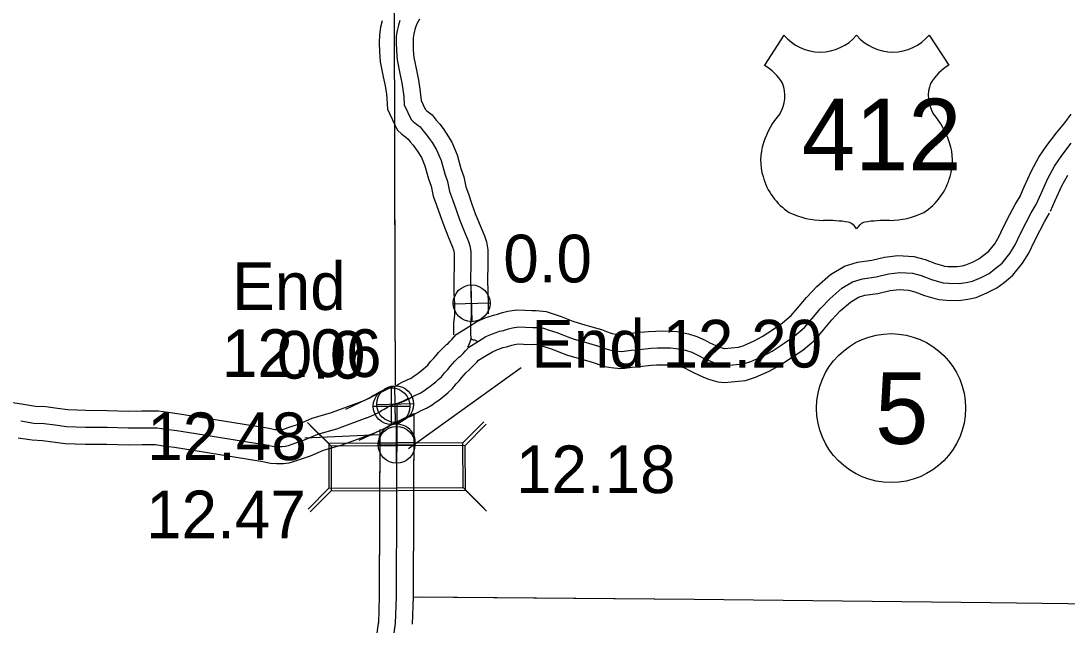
# Model space of a CAD drawing. Extents: x -83719 to 153526, y -11835 to 11446.
# Drawn here: x 9741 to 10049.8, y -926.6 to -748.2 of the extents above; entities that cross this region are included whole.
import ezdxf

# ---------------------------------------------------------------- set-up
doc = ezdxf.new("R2010")
doc.units = 0
for name, color, linetype in [('Level 10', 7, 'Continuous'), ('Level 11', 7, 'Continuous'), ('Level 15', 7, 'Continuous'), ('Level 2', 7, 'Continuous'), ('Level 20', 7, 'Continuous'), ('Level 22', 7, 'Continuous'), ('Level 25', 7, 'Continuous'), ('Level 26', 7, 'Continuous'), ('Level 27', 7, 'Continuous'), ('Level 58', 7, 'Continuous'), ('Level 59', 7, 'Continuous')]:
    doc.layers.add(name, color=color, linetype=linetype)

msp = doc.modelspace()

# ---------------------------------------------------------------- linework, layer by layer
at = {"layer": 'Level 10'}
for points in [[(9847.58, -748.18), (9847.15, -750.09), (9846.79, -752.27), (9846.73, -754.65), (9846.83, -757.3), (9847.05, -760.34), (9847.94, -764.75), (9848.48, -767.39), (9848.85, -769.86), (9849.03, -771.09), (9849.23, -774.26), (9852.08, -780.35), (9853.45, -781.62), (9854.56, -782.56), (9855.26, -783.1), (9855.86, -783.87), (9856.8, -784.95), (9857.49, -785.87), (9858.17, -786.85), (9859.24, -788.58), (9860.26, -791.03), (9861.32, -794.8), (9862.06, -796.97), (9862.72, -799.94), (9863.64, -802.58), (9864.71, -805.67), (9865.78, -808.61), (9867.01, -811.68), (9868.41, -815.05), (9868.65, -815.85), (9868.83, -816.79), (9868.83, -820.33), (9868.74, -824.48), (9868.81, -828.64), (9868.94, -831.8), (9868.93, -834.99), (9868.69, -837.44), (9868.67, -839.45), (9868.72, -840.78), (9868.73, -840.92)], [(9858.66, -747.72), (9858.28, -748.37), (9857.9, -749.07), (9857.54, -749.84), (9857.25, -750.78), (9856.97, -752.01), (9856.77, -753.23), (9856.73, -754.6), (9856.81, -756.75), (9856.97, -758.98), (9857.75, -762.77), (9858.33, -765.66), (9858.74, -768.39), (9858.98, -770.03), (9859.09, -771.73), (9860.3, -774.31), (9860.85, -774.78), (9862.37, -775.96), (9863.58, -777.51), (9864.6, -778.68), (9865.6, -780.01), (9866.53, -781.36), (9868.16, -784), (9869.73, -787.74), (9870.87, -791.83), (9871.7, -794.25), (9872.36, -797.21), (9873.09, -799.3), (9874.14, -802.33), (9875.12, -805.04), (9876.27, -807.89), (9877.86, -811.71), (9878.38, -813.5), (9878.83, -815.83), (9878.83, -820.44), (9878.74, -824.51), (9878.8, -828.35), (9878.94, -831.6), (9878.93, -834.75)], [(9836.92, -862.83), (9843.1, -859.92), (9850.12, -856.51)], [(9850.97, -856.18), (9851.84, -855.84), (9851.86, -855.83)], [(9856.92, -864.76), (9856.75, -918.34), (9856.49, -926.36)], [(9840.84, -872.04), (9847.11, -869.09), (9847.86, -868.78), (9853.74, -865.83)], [(9846.91, -869.61), (9846.75, -918.16), (9846.49, -926.03)]]:
    msp.add_lwpolyline(points, dxfattribs=at)
at = {"layer": 'Level 11'}
for points in [[(9856.92, -864.13), (9856.75, -918.34), (9856.49, -926.36)], [(9846.91, -868.92), (9846.75, -918.16), (9846.49, -926.03)], [(9846.54, -925.49), (9845.03, -936.04)]]:
    msp.add_lwpolyline(points, dxfattribs=at)
at = {"layer": 'Level 15'}
for points in [[(10035.8, -800.41), (10037.21, -797.17), (10039.3, -792.46), (10041.51, -788.48), (10043.84, -785.03), (10046.74, -781.23), (10049.17, -778.35), (10051.03, -775.77)], [(10044.97, -804.4), (10046.36, -801.2), (10048.25, -796.93), (10050.04, -793.73)], [(9850.12, -856.51), (9851.84, -855.84), (9852.46, -855.5), (9853.57, -854.88), (9854.97, -854.18), (9856.15, -853.68), (9856.72, -853.33), (9857.39, -852.81), (9857.83, -852.5), (9858.38, -852.12), (9859.2, -851.48), (9859.87, -850.93), (9860.49, -850.4), (9861.1, -849.86), (9861.91, -848.83), (9862.84, -847.84), (9863.53, -847.02), (9864.28, -846.18), (9865.11, -845.21), (9866.61, -843.8), (9867.06, -843.44), (9867.57, -842.91), (9868.21, -842.26), (9869.48, -840.77), (9873.06, -838.52), (9875.55, -836.99), (9878, -835.94), (9879.22, -835.49), (9880.51, -835.06), (9881.71, -834.77), (9883.16, -834.34), (9884.71, -833.92), (9887.36, -833.57), (9889.74, -833.67), (9891.77, -833.75), (9893.04, -833.7), (9896.01, -834.01), (9898.12, -834.75), (9900.5, -835.46), (9902.46, -836.25), (9903.92, -836.87), (9905.44, -837.42), (9907.46, -838.01), (9909.55, -838.56), (9912.37, -839.39), (9913.81, -839.9), (9914.95, -840.31), (9915.57, -840.49), (9916.62, -840.68), (9917.95, -840.8), (9918.12, -840.79), (9920.22, -840.5), (9922.6, -840.27), (9926.29, -839.89), (9928.38, -839.8), (9930.24, -839.78), (9932.54, -839.8), (9934.67, -839.95), (9938.02, -840.6), (9940.54, -841.37), (9942.97, -842.54), (9944.36, -843.3), (9946.13, -844.1), (9947.25, -844.52), (9948.69, -844.97), (9948.7, -844.97), (9952.83, -844.58), (9954.25, -844.12), (9957.45, -842.7), (9959.77, -841.44), (9963.14, -839.2), (9965.82, -837.4), (9968.42, -835.22), (9970.25, -833.03), (9972.91, -829.85), (9975.95, -826.64), (9979.99, -823.14), (9984.09, -820.63), (9987.97, -819.43), (9992.17, -818.87), (9995.89, -817.99), (9999.89, -817.51), (10004.6, -817.76), (10007.92, -818.64), (10011.03, -819.82), (10013.07, -820.46), (10013.69, -820.6), (10014.77, -820.7), (10017.35, -820.74), (10018.83, -820.56), (10019.99, -820.29), (10021.94, -819.48), (10023.78, -818.52), (10025.1, -817.53), (10026.72, -816.2), (10028.5, -814.01), (10029.72, -812.01), (10031.11, -809.02), (10032.97, -805.42), (10034.55, -802.44), (10036.09, -799.85)], [(9853.74, -865.83), (9856.07, -864.93), (9857.31, -864.25), (9858.25, -863.72), (9859.17, -863.26), (9860.71, -862.6), (9862.39, -861.59), (9863.37, -860.83), (9863.6, -860.67), (9864.31, -860.17), (9865.4, -859.32), (9866.31, -858.59), (9867.08, -857.91), (9868.39, -856.76), (9869.49, -855.37), (9870.34, -854.47), (9871.1, -853.55), (9871.8, -852.77), (9872.35, -852.13), (9873.23, -851.31), (9873.84, -850.8), (9874.71, -849.91), (9875.59, -849.01), (9876.09, -848.42), (9878.34, -847.01), (9880.16, -845.9), (9881.69, -845.24), (9882.52, -844.94), (9883.29, -844.68), (9884.34, -844.42), (9885.89, -843.96), (9886.66, -843.75), (9887.8, -843.6), (9889.35, -843.67), (9891.78, -843.75), (9892.71, -843.72), (9893.8, -843.83), (9895.03, -844.26), (9897.19, -844.91), (9898.64, -845.49), (9900.26, -846.18), (9902.35, -846.94), (9904.79, -847.64), (9906.85, -848.19), (9909.3, -848.91), (9910.47, -849.32), (9911.86, -849.82), (9913.25, -850.23), (9915.26, -850.6), (9918, -850.85), (9919.29, -850.72), (9921.38, -850.43), (9923.59, -850.22), (9927.02, -849.87), (9928.65, -849.79), (9930.25, -849.78), (9932.15, -849.79), (9933.35, -849.88), (9935.6, -850.31), (9936.89, -850.71), (9938.4, -851.44), (9939.89, -852.26), (9942.33, -853.36), (9944.01, -853.98), (9946.72, -854.83), (9948.71, -855.01), (9954.89, -854.44), (9957.85, -853.46), (9961.87, -851.68), (9964.93, -850.02), (9968.7, -847.52), (9971.84, -845.4), (9975.52, -842.31), (9977.91, -839.45), (9980.38, -836.51), (9982.88, -833.87), (9985.92, -831.23), (9988.24, -829.81), (9990.13, -829.23), (9993.98, -828.71), (9997.64, -827.85), (10000.22, -827.54), (10003.04, -827.69), (10004.86, -828.17), (10007.75, -829.27), (10010.46, -830.12), (10012.1, -830.5), (10014.23, -830.7), (10017.9, -830.74), (10020.55, -830.42), (10023.04, -829.85), (10026.19, -828.54), (10029.13, -827), (10031.25, -825.42), (10033.85, -823.3), (10036.69, -819.78), (10038.55, -816.75), (10040.09, -813.43), (10041.84, -810.05), (10043.27, -807.33), (10044.68, -804.96)], [(9841.15, -860.84), (9843.1, -859.92), (9843.88, -859.61), (9843.99, -859.55), (9844.74, -858.98), (9845.77, -858.47), (9846.69, -857.88), (9847.9, -857.26), (9848.85, -856.92), (9849.26, -856.79), (9850.7, -856.18), (9850.97, -856.18)], [(9841.15, -860.84), (9832.59, -863.99), (9826.84, -865.61), (9822.83, -867.36), (9820.37, -868.17), (9818.43, -868.89), (9818.09, -868.97), (9817.8, -869.02), (9816.69, -869), (9815.93, -868.97), (9814.27, -868.61), (9793.4, -865.25), (9787.74, -864.31), (9784.4, -863.9), (9781.53, -863.44), (9776.7, -863.44), (9772.69, -863.51), (9766.52, -863.32), (9760.11, -863.27), (9754.86, -863.1), (9751.75, -862.69), (9748.28, -862.22), (9745.3, -862.08), (9741.69, -861.52), (9737.27, -860.79)], [(9845.02, -870.07), (9847.11, -869.09), (9847.86, -868.78), (9849.21, -868.16), (9850.04, -867.51), (9856.92, -864.13)], [(9845.02, -870.07), (9835.68, -873.51), (9830.21, -875.05), (9826.4, -876.71), (9823.68, -877.61), (9821.38, -878.46), (9820.05, -878.79), (9818.49, -879.03), (9816.4, -879), (9814.63, -878.92), (9812.42, -878.44), (9791.79, -875.12), (9786.32, -874.21), (9783, -873.81), (9780.74, -873.44), (9776.78, -873.44), (9772.62, -873.51), (9766.34, -873.32), (9759.9, -873.27), (9754.04, -873.07), (9750.43, -872.6), (9747.37, -872.19), (9744.29, -872.04), (9740.11, -871.39)]]:
    msp.add_lwpolyline(points, dxfattribs=at)
at = {"layer": 'Level 2'}
for points in [[(9509.18, -172.47), (9508.58, -205.39), (9507.52, -293.59), (9506.49, -381.49), (9506.01, -468.45), (9549.49, -468.66), (9548.36, -556.93), (9593.08, -558.19), (9680.65, -560.05), (9680.29, -648.21), (9680.06, -739.94), (9680.08, -742.51), (9762.71, -743.1), (9851.13, -744.08), (9851.38, -830.03), (9851.49, -855.5)], [(9851.25, -783.75), (9851.38, -830.03), (9851.49, -855.73)], [(9856.84, -918.29), (9939.78, -919), (10027.37, -919.98), (10103.25, -920.91)], [(9858.28, -918.31), (9939.78, -919), (10027.37, -919.98), (10103.25, -920.91)]]:
    msp.add_lwpolyline(points, dxfattribs=at)
at = {"layer": 'Level 20'}
for p, q in [((9831.87, -873), (9825.62, -866.8)), ((9832.53, -873.75), (9826.28, -867.55)), ((9871.47, -872.84), (9877.66, -866.59)), ((9872.13, -873.58), (9878.32, -867.33)), ((9831.92, -886.2), (9825.73, -892.45)), ((9871.52, -886.03), (9877.77, -892.23)), ((9832.58, -886.95), (9826.39, -893.2)), ((9872.18, -886.78), (9878.43, -892.98))]:
    msp.add_line(p, q, dxfattribs=at)
for points in [[(9831.92, -886.2), (9871.52, -886.03), (9871.47, -872.84), (9831.87, -873)], [(9832.58, -886.95), (9872.18, -886.78), (9872.13, -873.58), (9832.53, -873.75)]]:
    msp.add_lwpolyline(points, close=True, dxfattribs=at)
at = {"layer": 'Level 22'}
for p, q in [((9966.23, -752.4), (9960.46, -761.32)), ((10009.13, -752.4), (10014.9, -761.32))]:
    msp.add_line(p, q, dxfattribs=at)
for centre, radius, start, end in [((9976.97, -743.36), 14.04, 220.075, 319.6701), ((9998.38, -743.36), 14.04, 220.3299, 319.925), ((9952.92, -774.27), 14.99, 30.7809, 59.9883), ((10022.44, -774.27), 14.99, 120.0117, 149.2191), ((9956.22, -770.32), 10.28, 328.8105, 21.2108), ((10019.14, -770.32), 10.28, 158.7892, 211.1895), ((9983.09, -791.38), 23.97, 138.9565, 162.6913), ((9992.27, -791.38), 23.97, 17.3087, 41.0435), ((9975.18, -789.42), 15.84, 160.9576, 197.3819), ((10000.18, -789.42), 15.84, 342.6181, 19.0424), ((9977.76, -789.37), 18.33, 195.1074, 237.1312), ((9997.6, -789.37), 18.33, 302.8688, 344.8926), ((9978.1, -783.6), 23.53, 244.0771, 269.5779), ((9997.26, -783.6), 23.53, 270.4221, 295.9229), ((9978.64, -850.24), 43.11, 81.1942, 90.9539), ((9984.03, -811.59), 4.13, 28.0342, 72.9864), ((9991.33, -811.59), 4.13, 107.0136, 151.9658), ((9996.72, -850.24), 43.11, 89.0461, 98.8058)]:
    msp.add_arc(centre, radius, start, end, dxfattribs=at)
at = {"layer": 'Level 25'}
for p, q in [((9855.38, -874.46), (9888.7, -850.53)), ((9824.75, -871.36), (9846.82, -870.36))]:
    msp.add_line(p, q, dxfattribs=at)
at = {"layer": 'Level 26'}
for p, q in [((9874.17, -837.02), (9873.92, -826.17)), ((9868.62, -831.72), (9879.47, -831.47)), ((9850.41, -867.42), (9850.41, -856.59)), ((9851.6, -866.78), (9851.35, -855.93)), ((9846.05, -861.48), (9856.9, -861.23)), ((9844.99, -862), (9855.82, -862)), ((9851.98, -873.11), (9851.85, -867.3)), ((9851.88, -878.82), (9851.88, -867.99)), ((9846.47, -873.41), (9857.3, -873.41)), ((9846.55, -872.85), (9857.4, -872.6))]:
    msp.add_line(p, q, dxfattribs=at)
for centre, radius in [((9874.04, -831.6), 5.43), ((9850.41, -862), 5.42), ((9851.47, -861.36), 5.43), ((9851.88, -873.41), 5.42)]:
    msp.add_circle(centre, radius, dxfattribs=at)
msp.add_arc((9851.97, -872.73), 5.43, 359.4455, 184.0126, dxfattribs=at)
at = {"layer": 'Level 27'}
msp.add_circle((9997.88, -862.57), 22, dxfattribs=at)
at = {"layer": 'Level 59'}
for points in [[(9852.87, -748.04), (9852.42, -749.48), (9852.06, -751.05), (9851.78, -752.75), (9851.73, -754.62), (9851.82, -757.03), (9852.01, -759.66), (9852.84, -763.76), (9853.4, -766.52), (9853.79, -769.12), (9854.01, -770.56), (9854.16, -772.99), (9856.2, -777.35), (9856.77, -777.88), (9857.71, -778.67), (9858.81, -779.53), (9859.72, -780.69), (9860.7, -781.81), (9861.54, -782.94), (9862.35, -784.1), (9863.7, -786.29), (9865, -789.39), (9866.1, -793.32), (9866.88, -795.61), (9867.54, -798.58), (9868.36, -800.94), (9869.42, -804), (9870.45, -806.83), (9871.64, -809.79), (9873.14, -813.38), (9873.51, -814.68), (9873.83, -816.31), (9873.83, -820.38), (9873.74, -824.49), (9873.81, -828.5), (9873.94, -831.7), (9873.93, -835.24), (9873.69, -837.71), (9873.67, -839.38), (9873.72, -840.55), (9873.8, -842.01)], [(10040.75, -802.4), (10042.16, -799.19), (10044.15, -794.7), (10046.14, -791.11), (10048.28, -787.95), (10051.01, -784.35)], [(9852.3, -861.17), (9854.33, -860.38), (9855.25, -859.88), (9856.28, -859.3), (9857.44, -858.72), (9858.8, -858.14), (9859.93, -857.46), (9860.75, -856.82), (9861.08, -856.58), (9861.71, -856.15), (9862.67, -855.4), (9863.46, -854.76), (9864.16, -854.15), (9865.11, -853.31), (9866.07, -852.1), (9866.96, -851.16), (9867.68, -850.28), (9868.41, -849.48), (9869.1, -848.67), (9870.29, -847.56), (9870.82, -847.12), (9871.51, -846.41), (9872.27, -845.64), (9873.16, -844.59), (9876.07, -842.77), (9878.22, -841.44), (9880.21, -840.59), (9881.24, -840.22), (9882.27, -839.87), (9883.4, -839.6), (9884.89, -839.15), (9886.05, -838.84), (9887.95, -838.59), (9889.91, -838.67), (9892.15, -838.75), (9893.24, -838.71), (9895.28, -838.92), (9896.95, -839.51), (9899.22, -840.19), (9900.92, -840.87), (9902.46, -841.53), (9904.26, -842.18), (9906.5, -842.83), (9908.57, -843.38), (9911.2, -844.15), (9912.51, -844.61), (9913.77, -845.06), (9914.78, -845.36), (9916.31, -845.64), (9918.34, -845.82), (9919.07, -845.75), (9921.17, -845.47), (9923.46, -845.24), (9927.02, -844.88), (9928.89, -844.8), (9930.62, -844.78), (9932.71, -844.79), (9934.38, -844.91), (9937.18, -845.46), (9939.08, -846.04), (9941.06, -846.99), (9942.5, -847.78), (9944.6, -848.73), (9946, -849.25), (9948.07, -849.9), (9949.07, -849.99), (9954.23, -849.51), (9956.42, -848.79), (9960.03, -847.19), (9962.72, -845.73), (9966.29, -843.36), (9969.2, -841.4), (9972.34, -838.77), (9974.45, -836.24), (9977.02, -833.18), (9979.79, -830.25), (9983.32, -827.18), (9986.53, -825.22), (9989.42, -824.33), (9993.44, -823.79), (9997.13, -822.92), (10000.42, -822.53), (10004.19, -822.73), (10006.76, -823.4), (10009.76, -824.54), (10012.13, -825.29), (10013.27, -825.55), (10014.87, -825.7), (10018, -825.74), (10020.06, -825.49), (10021.88, -825.07), (10024.44, -824.01), (10026.82, -822.76), (10028.54, -821.47), (10030.66, -819.75), (10032.96, -816.89), (10034.5, -814.38), (10035.97, -811.23), (10037.77, -807.74), (10039.28, -804.89), (10040.75, -802.4)], [(9873.8, -842.01), (9873.67, -842.52), (9873.54, -843.08), (9873.31, -843.59), (9873.12, -844.02), (9872.79, -844.59)], [(9873.8, -842.01), (9874.26, -842.31), (9874.53, -842.37), (9874.83, -842.41), (9875.07, -842.5), (9875.7, -842.77)], [(9843.08, -865.45), (9845.11, -864.5), (9845.87, -864.19), (9846.6, -863.85), (9847.39, -863.25), (9848.22, -862.84), (9849.18, -862.23), (9849.91, -861.86), (9850.47, -861.65), (9851, -861.48), (9851.73, -861.17), (9851.93, -861.17)], [(9843.08, -865.45), (9845.11, -864.5), (9845.87, -864.19), (9846.6, -863.85), (9847.39, -863.25), (9848.22, -862.84), (9849.18, -862.23), (9849.91, -861.86), (9850.47, -861.65), (9851, -861.48), (9851.73, -861.17), (9851.93, -861.17)], [(9851.93, -861.17), (9851.75, -918.25), (9851.49, -926.2)], [(9851.93, -861.17), (9851.75, -918.25), (9851.49, -926.2)], [(9851.93, -861.17), (9853.96, -860.38), (9854.88, -859.88), (9855.11, -859.75)], [(9843.08, -865.45), (9834.14, -868.75), (9828.53, -870.33), (9824.61, -872.03), (9822.03, -872.89), (9819.9, -873.67), (9819.07, -873.88), (9818.14, -874.02), (9816.54, -874), (9815.28, -873.94), (9813.35, -873.52), (9792.59, -870.18), (9787.03, -869.26), (9783.7, -868.85), (9781.14, -868.44), (9776.74, -868.44), (9772.65, -868.51), (9766.43, -868.32), (9760.01, -868.27), (9754.45, -868.08), (9751.09, -867.64), (9747.82, -867.2), (9744.79, -867.06), (9740.9, -866.46)], [(9851.49, -926.2), (9850, -936.56)]]:
    msp.add_lwpolyline(points, dxfattribs=at)

# ---------------------------------------------------------------- texts
at = {"layer": 'Level 22'}
msp.add_text('412', height=21.12, dxfattribs=at).set_placement((9971.53, -792.31))
at = {"layer": 'Level 25'}
for s, p in [('0.0', (9883.38, -825.43)), ('End', (9803.35, -833.57)), ('End 12.20', (9891.65, -850.57)), ('12.06', (9800.31, -853.37)), ('0.0', (9816.5, -853.85)), ('12.48', (9778.26, -877.93))]:
    msp.add_text(s, height=14.08, dxfattribs=at).set_placement(p)
at = {"layer": 'Level 27'}
msp.add_text('5', height=21.12, dxfattribs=at).set_placement((9993.16, -873.13))
at = {"layer": 'Level 58'}
for s, p in [('12.18', (9887.13, -887.67)), ('12.47', (9777.93, -901))]:
    msp.add_text(s, height=14.08, dxfattribs=at).set_placement(p)

doc.saveas('drawing.dxf')
